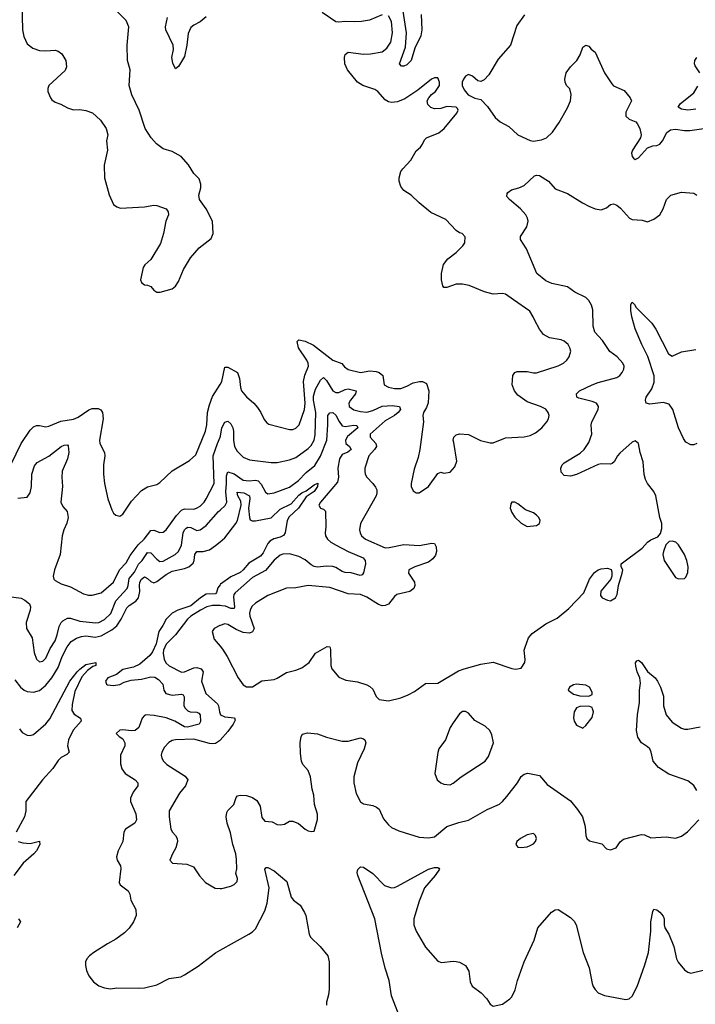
# Model space of a CAD drawing. Header units: inches. Extents: x 1694797 to 1849917, y 907313 to 1017959.
# Tile 505 of 656: x 1758701 to 1763079, y 995435 to 1001815. Entities that reach past the tile are written whole.
import ezdxf

# ---------------------------------------------------------------- set-up
doc = ezdxf.new("R2010")
doc.units = ezdxf.units.IN
doc.header["$MEASUREMENT"] = 0
for name, color, linetype in [('B7050', 7, 'Continuous'), ('B7060', 7, 'Continuous'), ('B7959', 7, 'Continuous'), ('B7969', 7, 'Continuous')]:
    doc.layers.add(name, color=color, linetype=linetype)

msp = doc.modelspace()

# ---------------------------------------------------------------- linework, layer by layer
at = {"layer": 'B7050', "color": 5}
for points, elevation in [([(1758714.4, 1001930), (1758718.4, 1001750), (1758726.9, 1001706.9), (1758750, 1001658.8), (1758786.8, 1001630), (1758830, 1001615.5), (1758870, 1001613), (1758930, 1001617.1), (1758950, 1001610.4), (1758974.4, 1001594.4), (1758999.3, 1001550), (1759003.8, 1001510), (1758994.9, 1001485.1), (1758890, 1001388.7), (1758883, 1001370), (1758882.4, 1001350), (1758900.4, 1001310), (1758910, 1001296.3), (1758930, 1001281.6), (1758968.5, 1001268.5), (1759010, 1001244.9), (1759050, 1001231), (1759090, 1001234), (1759130, 1001228), (1759172.3, 1001212.3), (1759225.2, 1001165.2), (1759261, 1001110), (1759271.3, 1001070), (1759262.8, 1001030), (1759270.8, 1000970), (1759248.2, 1000871.8), (1759251.7, 1000791.7), (1759281.3, 1000681.3), (1759310, 1000618.8), (1759330, 1000602.8), (1759353.7, 1000593.7), (1759510, 1000603.8), (1759570, 1000614), (1759590, 1000612.4), (1759650, 1000590.5), (1759663.8, 1000570), (1759664.4, 1000550), (1759648.2, 1000510), (1759633.1, 1000430), (1759614.1, 1000365.9), (1759550, 1000261.2), (1759512.8, 1000227.2), (1759502, 1000210), (1759484, 1000130), (1759490, 1000112), (1759510, 1000098), (1759530, 1000096), (1759550, 1000086), (1759570, 1000062.8), (1759590, 1000050.7), (1759610.6, 1000050.6), (1759690, 1000070.4), (1759710, 1000088.4), (1759730, 1000119.3), (1759762.7, 1000197.3), (1759807.5, 1000272.5), (1759863.7, 1000336.3), (1759942.4, 1000397.6), (1759954, 1000430), (1759949.6, 1000510), (1759910, 1000589), (1759865.2, 1000650), (1759862, 1000678), (1759874.6, 1000725.4), (1759875.3, 1000750), (1759863.2, 1000783.2), (1759830, 1000819), (1759795.1, 1000875.1), (1759747.9, 1000927.9), (1759690, 1000960.9), (1759630, 1000978), (1759586.6, 1001010), (1759553.2, 1001050), (1759514, 1001110), (1759475.1, 1001230), (1759428, 1001328), (1759409.8, 1001390), (1759417.2, 1001490), (1759398.7, 1001550), (1759398.5, 1001650), (1759408.8, 1001768.8), (1759390, 1001809.6), (1759329.9, 1001869.9)], 720), ([(1759910, 1001833.1), (1759870, 1001801.7), (1759830, 1001780.4), (1759810, 1001763.9), (1759793.1, 1001726.9), (1759784.6, 1001650), (1759770, 1001577.2), (1759730, 1001511.2), (1759710, 1001496.2), (1759693.9, 1001533.9), (1759686.6, 1001570), (1759697.1, 1001623), (1759694.7, 1001650), (1759648.6, 1001750), (1759646.1, 1001770), (1759659.1, 1001830)], 680)]:
    msp.add_lwpolyline(points, dxfattribs=dict(at, elevation=elevation))
at = {"layer": 'B7060', "color": 5}
for points, elevation in [([(1761302.4, 1001850), (1761306.2, 1001750), (1761299.6, 1001710), (1761260.8, 1001630), (1761237.7, 1001550), (1761210, 1001522.2), (1761190, 1001514.6), (1761174.3, 1001514.3), (1761162.7, 1001530), (1761202.2, 1001637.8), (1761208.6, 1001730), (1761186.7, 1001870)], 660), ([(1761050, 1001846.6), (1760966.8, 1001813.2), (1760916.3, 1001803.7), (1760870, 1001800.7), (1760810, 1001804), (1760770, 1001799.2), (1760750, 1001802.5), (1760662.2, 1001862.2)], 680), ([(1761901.8, 1000000), (1761850, 1000037), (1761830, 1000040.7), (1761770, 1000037.4), (1761712.3, 1000052.3), (1761613.4, 1000093.4), (1761570, 1000101.3), (1761530, 1000102), (1761470, 1000080.7), (1761450, 1000080.9), (1761442, 1000090), (1761435.1, 1000130), (1761434.7, 1000170), (1761447.8, 1000230), (1761474.5, 1000265.5), (1761530, 1000307.7), (1761573.2, 1000350), (1761585.2, 1000370), (1761588.7, 1000408.7), (1761568.9, 1000428.9), (1761550, 1000435.3), (1761529.5, 1000449.5), (1761461.5, 1000521.5), (1761366.2, 1000566.2), (1761290, 1000629.4), (1761238.9, 1000678.9), (1761190, 1000709), (1761170, 1000735.3), (1761160.7, 1000770), (1761160.7, 1000790), (1761170, 1000830.7), (1761182.9, 1000850), (1761235.6, 1000904.4), (1761270, 1000964.9), (1761299.3, 1000990), (1761311.8, 1001008.2), (1761323.9, 1001036.1), (1761337.2, 1001050), (1761417.2, 1001082.8), (1761451.8, 1001110), (1761533.2, 1001210), (1761542, 1001230), (1761539, 1001239), (1761528.7, 1001248.7), (1761470, 1001252.7), (1761430, 1001239.3), (1761390, 1001238), (1761365.4, 1001245.4), (1761346.3, 1001266.3), (1761341.2, 1001290), (1761352.3, 1001310), (1761369.7, 1001330.3), (1761396.2, 1001350), (1761420.5, 1001390), (1761421.3, 1001410), (1761410, 1001438), (1761390, 1001438.7), (1761370, 1001429.6), (1761280.7, 1001359.3), (1761197.6, 1001302.4), (1761150, 1001283.9), (1761110, 1001278.5), (1761090, 1001284), (1761070, 1001296.9), (1761021.3, 1001350), (1761003.3, 1001363.3), (1760923.6, 1001390), (1760890, 1001409.8), (1760824.6, 1001490), (1760808.4, 1001530), (1760805.8, 1001570), (1760809.8, 1001590), (1760830, 1001604.6), (1760930, 1001593), (1760973.3, 1001593.3), (1761050, 1001607.8), (1761081, 1001630), (1761106.5, 1001670), (1761117.1, 1001730), (1761110, 1001803.7), (1761090, 1001840.5)], 680), ([(1761972.8, 1001847.2), (1761922.6, 1001777.4), (1761880.9, 1001650), (1761801.2, 1001558.8), (1761741.4, 1001458.6), (1761710, 1001425.2), (1761690, 1001414), (1761670, 1001419), (1761635.3, 1001450), (1761610, 1001459.3), (1761590, 1001449.2), (1761576.3, 1001430), (1761568.4, 1001410), (1761568.2, 1001390), (1761581.3, 1001361.3), (1761607.9, 1001327.9), (1761650, 1001306), (1761690, 1001298), (1761733.3, 1001253.3), (1761781.4, 1001181.4), (1761814.1, 1001154.1), (1761870, 1001123.1), (1761930, 1001068.9), (1762010, 1001032), (1762030, 1001028.9), (1762082.8, 1001037.2), (1762115.1, 1001050), (1762153.3, 1001086.7), (1762196.2, 1001150), (1762250, 1001244), (1762269.6, 1001290), (1762274.5, 1001330), (1762266.6, 1001366.6), (1762245.2, 1001390), (1762236, 1001410), (1762232.7, 1001430), (1762241.2, 1001470), (1762269.3, 1001510), (1762311.8, 1001550), (1762332.3, 1001587.7), (1762350, 1001638), (1762370, 1001651), (1762390, 1001642.8), (1762404.2, 1001624.2), (1762430, 1001604), (1762490, 1001471), (1762539, 1001399), (1762550, 1001387.7), (1762617.5, 1001357.5), (1762658, 1001310), (1762664.7, 1001290), (1762630, 1001215.3), (1762628.2, 1001190), (1762650, 1001170.8), (1762692.8, 1001152.8), (1762703, 1001143), (1762720.5, 1001110), (1762728, 1001070), (1762723, 1001050), (1762672.2, 1000970), (1762666.3, 1000950), (1762669.1, 1000929.1), (1762678, 1000918), (1762690, 1000910.5), (1762710, 1000919.3), (1762770, 1000985.5), (1762802.9, 1000997.1), (1762830, 1000999.3), (1762850, 1001008.2), (1762867.6, 1001030), (1762895.2, 1001084.8), (1762917.6, 1001102.4), (1762950, 1001106.4), (1763010, 1001096.4), (1763043.3, 1001096.7), (1763150, 1001113)], 680), ([(1763107.8, 1001470), (1763077.3, 1001517.3), (1763073.5, 1001530), (1763076.5, 1001550), (1763089.3, 1001570.7)], 680), ([(1763083.4, 1001236.6), (1763030, 1001229.3), (1762990, 1001235.3), (1762969, 1001249), (1762982, 1001270), (1763070, 1001340.5), (1763095.7, 1001384.3)], 680), ([(1762385.9, 1000000), (1762370, 1000015), (1762298.4, 1000050), (1762250, 1000085.1), (1762150, 1000106.2), (1762110, 1000123), (1762052, 1000170), (1761984.5, 1000330), (1761946.6, 1000390), (1761946, 1000410), (1761987.5, 1000472.5), (1761995.1, 1000510), (1761992, 1000530), (1761980.9, 1000550), (1761947.3, 1000590), (1761874.5, 1000650), (1761858, 1000670), (1761859.3, 1000690), (1761864.2, 1000695.8), (1761888, 1000712), (1761935.2, 1000724.8), (1761970, 1000741.6), (1762036.1, 1000803.9), (1762050, 1000808.5), (1762070, 1000805.7), (1762128.2, 1000768.2), (1762170, 1000720.3), (1762250.7, 1000690), (1762348.1, 1000628.1), (1762390, 1000606.7), (1762430, 1000590.4), (1762470, 1000583), (1762504.4, 1000595.6), (1762530, 1000618.8), (1762550, 1000622), (1762570, 1000613.4), (1762594.4, 1000594.4), (1762652, 1000530), (1762670, 1000521), (1762735.3, 1000515.3), (1762770, 1000504.7), (1762810, 1000522.8), (1762850, 1000551), (1762871.6, 1000590), (1762892.3, 1000650), (1762921.2, 1000678.8), (1762990, 1000697.3), (1763070, 1000690.6), (1763090, 1000678.8)], 660)]:
    msp.add_lwpolyline(points, dxfattribs=dict(at, elevation=elevation))
at = {"layer": 'B7959', "color": 5}
for points, elevation in [([(1758644.9, 998935.1), (1758710.7, 999069.3), (1758770, 999154.9), (1758790, 999176.5), (1758810, 999184.9), (1758830, 999186.7), (1758870, 999177.8), (1758890, 999181.3), (1758966.9, 999213.1), (1759050, 999226.8), (1759080.5, 999239.5), (1759150, 999288.4), (1759170, 999296.3), (1759210, 999296.3), (1759226.6, 999286.6), (1759237.6, 999270), (1759242.9, 999230), (1759217.6, 999090), (1759220.5, 999070), (1759251.7, 999010), (1759253.4, 998990), (1759244.2, 998930), (1759244.2, 998870), (1759250.4, 998809.6), (1759273, 998710), (1759298.5, 998638.5), (1759310, 998618), (1759324.5, 998604.5), (1759350, 998598.8), (1759370, 998610.8), (1759425, 998695), (1759490, 998764.6), (1759530, 998788.9), (1759590, 998803.1), (1759610, 998815.8), (1759690, 998892), (1759801.8, 998958.2), (1759843.5, 998996.5), (1759905.2, 999150), (1759913, 999190), (1759918.7, 999270), (1759930, 999320.3), (1759950, 999373.4), (1760000, 999451.8)], 680), ([(1758690, 998714.3), (1758750, 998720.4), (1758769.8, 998750.2), (1758776.5, 998790), (1758780.3, 998870), (1758796.4, 998923.6), (1758813.8, 998946.2), (1758890, 998987.2), (1758969.8, 999050), (1758990, 999059.3), (1759010, 999059.5), (1759014.6, 999054.6), (1759020.2, 999010), (1759011.1, 998970), (1758976.6, 998890), (1758973.9, 998850), (1758978.7, 998790), (1758967.6, 998690), (1758980.3, 998660.3), (1759008.4, 998628.4), (1759014.3, 998590), (1759006.1, 998553.9), (1758986.8, 998510), (1758975.5, 998470), (1758963.2, 998350), (1758927.2, 998250), (1758918.4, 998210), (1758923, 998190), (1758930, 998182), (1758970, 998159.3), (1759030, 998140.3), (1759115.1, 998095.1), (1759147.1, 998087.1), (1759170, 998086.9), (1759230, 998101.5), (1759308.7, 998170), (1759347.1, 998250), (1759390, 998295.4), (1759416.4, 998343.6), (1759467.9, 998412.1), (1759507.2, 998450), (1759550, 998505.8), (1759570, 998507.2), (1759610, 998493), (1759630, 998495.2), (1759650.9, 998509.1), (1759717.7, 998602.3), (1759750, 998638.2), (1759770, 998645.2), (1759830, 998644.4), (1759847.3, 998650), (1759870, 998663.5), (1759895.4, 998690), (1759910, 998710.3), (1759961.2, 998810), (1759955.5, 998990), (1759981.9, 999070), (1760000, 999109.7)], 660), ([(1758630, 998078.6), (1758710, 998067.4), (1758734.4, 998054.4), (1758763.8, 998030), (1758770.1, 998010), (1758768.9, 997990), (1758744, 997910), (1758745.4, 997870), (1758781.3, 997810), (1758795.8, 997715.8), (1758810, 997671), (1758830, 997654), (1758850, 997658), (1758870, 997679.1), (1758899.4, 997740.6), (1758930, 997790.4), (1758944.8, 997830), (1758957, 997883), (1758970, 997908.8), (1758980.8, 997919.2), (1759010, 997936.9), (1759030, 997937.8), (1759090, 997918.1), (1759192.5, 997907.5), (1759214.7, 997910), (1759250, 997928.3), (1759292.5, 997967.5), (1759324.7, 998050), (1759396.9, 998130), (1759404.6, 998150), (1759410, 998194), (1759444.7, 998235.3), (1759470, 998287.4), (1759495.4, 998310), (1759530, 998362.4), (1759550, 998361.6), (1759590, 998319), (1759610, 998305.1), (1759630, 998307.8), (1759707.7, 998350), (1759731.2, 998370), (1759749.9, 998410.1), (1759761.3, 998490), (1759769.3, 998510.7), (1759779.8, 998520.2), (1759790, 998528), (1759810, 998524.6), (1759850, 998505.5), (1759870.4, 998509.6), (1759910, 998537.1), (1759990, 998628.4), (1760000, 998638)], 640), ([(1758670, 997538.6), (1758706.6, 997490), (1758730.3, 997470), (1758750, 997462.8), (1758790, 997458.4), (1758830, 997469), (1758870, 997502.6), (1758910, 997550.1), (1758950, 997616.8), (1758976.1, 997690), (1759007.7, 997752.3), (1759034.7, 997785.3), (1759070, 997808.8), (1759101.1, 997818.9), (1759130, 997822.3), (1759190, 997814.6), (1759230, 997823.9), (1759298.3, 997861.7), (1759330, 997888.4), (1759358.8, 997930), (1759394.6, 998005.4), (1759410, 998020.4), (1759452.8, 998047.2), (1759470.9, 998069.1), (1759478.9, 998110), (1759476.9, 998150), (1759480.4, 998170), (1759490.8, 998190), (1759510, 998204.6), (1759530, 998194.5), (1759550, 998174), (1759570, 998167.3), (1759590, 998174.6), (1759650, 998221), (1759690, 998242.5), (1759770, 998259.6), (1759796.8, 998270), (1759825.2, 998294.8), (1759831.9, 998310), (1759835.4, 998350), (1759849.8, 998370), (1759890, 998368.4), (1759930, 998380.5), (1759970, 998407.2), (1760000, 998432.3)], 620), ([(1760000, 998153.5), (1759985.6, 998134.4), (1759977.1, 998102.9), (1759970, 998094.8), (1759910, 998092.8), (1759872.3, 998070), (1759810, 998018.2), (1759725, 997990), (1759689.5, 997970), (1759649.2, 997930), (1759629.7, 997890), (1759602.8, 997850), (1759584.7, 997770), (1759561.5, 997718.5), (1759544.5, 997695.5), (1759480, 997640), (1759439.1, 997620.9), (1759370, 997604.1), (1759328.4, 997571.6), (1759272.7, 997550), (1759257, 997530), (1759264.2, 997510), (1759270, 997506.3), (1759310, 997501), (1759350, 997508.1), (1759378.2, 997521.8), (1759424.3, 997535.7), (1759490, 997541.9), (1759550, 997558.1), (1759575.9, 997555.9), (1759600.1, 997540.1), (1759628.2, 997510), (1759634.8, 997470), (1759648.4, 997448.4), (1759690, 997438), (1759750, 997444), (1759759.6, 997439.6), (1759767.8, 997427.8), (1759765.5, 997370), (1759773.2, 997353.2), (1759790, 997336.2), (1759805.7, 997330), (1759848.3, 997328.3), (1759861.3, 997321.3), (1759870.6, 997310), (1759873, 997267), (1759863.1, 997250), (1759789.4, 997230.6), (1759770, 997233.2), (1759706.9, 997270), (1759651.3, 997291.3), (1759572.8, 997307.2), (1759518.8, 997310), (1759510, 997307.2), (1759494.7, 997290), (1759473.9, 997230), (1759450.1, 997209.9), (1759426.5, 997206.5), (1759370, 997214.4), (1759350, 997211.7), (1759326.4, 997190), (1759345.5, 997170), (1759370, 997155.3), (1759383, 997130), (1759382.7, 997110), (1759354.8, 997050), (1759353.4, 996993.4), (1759361.9, 996961.8), (1759383.7, 996930), (1759448.9, 996888.9), (1759466, 996870), (1759466.9, 996850), (1759435.8, 996810), (1759419.7, 996770), (1759419.2, 996750), (1759452.6, 996670), (1759457.8, 996630), (1759447.2, 996610), (1759385.7, 996570), (1759375.3, 996550), (1759370.4, 996490), (1759338.4, 996430), (1759328.4, 996390), (1759333, 996370), (1759353.3, 996333.3), (1759356.2, 996316.2), (1759345.4, 996225.4), (1759352, 996210), (1759403.1, 996170), (1759414.9, 996150), (1759420.5, 996110), (1759454.4, 996050), (1759455.8, 996010), (1759439.3, 995970), (1759410, 995929.6), (1759380.8, 995899.2), (1759323.6, 995856.4), (1759270, 995827.4), (1759182.4, 995770), (1759154.4, 995750), (1759135.8, 995730), (1759128.5, 995710), (1759127.3, 995687.3), (1759134.7, 995654.7), (1759150, 995620.7), (1759179.9, 995579.9), (1759214.9, 995554.9), (1759250, 995541.1), (1759290, 995536.5), (1759330, 995541.3), (1759470, 995539), (1759510, 995542.6), (1759590, 995561.3), (1759670, 995601.7), (1759746.1, 995613.9), (1759770, 995625.3), (1759856.6, 995683.4), (1759970, 995768.8), (1760000, 995785.6)], 620), ([(1760000, 998018.5), (1759950, 998019.2), (1759914.6, 998010), (1759872.3, 997990), (1759810.2, 997950), (1759788.1, 997930), (1759710.9, 997829.1), (1759650, 997768.2), (1759632.7, 997730), (1759630.1, 997710), (1759637.8, 997670), (1759650, 997646.3), (1759670, 997628.3), (1759750, 997587.3), (1759770, 997588.6), (1759830, 997615.7), (1759850, 997617.7), (1759877.6, 997610), (1759889.2, 997590), (1759879.5, 997530), (1759908.1, 997450), (1759982.1, 997382.1), (1759989.6, 997369.6), (1759994.8, 997330), (1760000, 997316.9)], 640), ([(1760000, 997890.8), (1759997.3, 997890), (1759962, 997870), (1759948, 997850), (1759961.4, 997801.4), (1760000, 997755)], 660), ([(1758699.5, 997219.5), (1758717.2, 997197.2), (1758750, 997179.3), (1758770, 997176.6), (1758790, 997183), (1758870, 997253.2), (1758895.6, 997284.4), (1759026.1, 997530), (1759073.8, 997590), (1759090, 997607.6), (1759130, 997636.8), (1759194, 997650), (1759195.5, 997630), (1759175.4, 997624.6), (1759140.9, 997599.1), (1759102.8, 997557.2), (1759058.1, 997461.9), (1759041, 997379), (1759039.8, 997339.8), (1759054.6, 997314.6), (1759096.1, 997290), (1759099.8, 997270), (1759047.8, 997212.2), (1759017, 997150), (1759011, 997111), (1759021.6, 997070), (1759006.9, 997053.1), (1758970, 997034), (1758950, 997015.2), (1758916.9, 996963.1), (1758849.7, 996890.3), (1758740.8, 996750), (1758740.2, 996690), (1758733.2, 996650), (1758679.1, 996550)], 580), ([(1760000, 997147.4), (1759996.5, 997143.5), (1759970, 997126.1), (1759950, 997122.4), (1759930, 997125.7), (1759830, 997153.4), (1759710, 997148.5), (1759690, 997144), (1759668.3, 997131.7), (1759639.5, 997100.5), (1759621.7, 997070), (1759617.4, 997050), (1759621.1, 997030), (1759634, 997010), (1759655.5, 996990), (1759773.8, 996913.8), (1759790.8, 996890), (1759775.5, 996850), (1759736, 996804), (1759670.4, 996690), (1759670.3, 996650.3), (1759681.3, 996570), (1759690.3, 996550.3), (1759710.4, 996530), (1759720.5, 996510), (1759723.8, 996490), (1759713.7, 996450), (1759690.4, 996410), (1759674, 996370), (1759692, 996350), (1759783.1, 996343.1), (1759826.7, 996326.7), (1759867.3, 996267.3), (1759905.1, 996225.1), (1759968.3, 996188.3), (1760000, 996186.2)], 640), ([(1758690.7, 996490), (1758721.4, 996481.4), (1758770, 996478.2), (1758830, 996492.2), (1758832.4, 996470), (1758811, 996430), (1758793.7, 996410), (1758723.8, 996350), (1758662.6, 996270)], 580), ([(1758694, 995990), (1758707, 995970), (1758685.6, 995930)], 580)]:
    msp.add_lwpolyline(points, dxfattribs=dict(at, elevation=elevation))
at = {"layer": 'B7969', "color": 5}
for points, elevation in [([(1760000, 999451.8), (1760011.6, 999470), (1760030, 999562.8), (1760050, 999564.9), (1760111.7, 999530), (1760126, 999490), (1760131.1, 999431.1), (1760139.1, 999410), (1760170, 999371.8), (1760218.4, 999330), (1760242.4, 999302.4), (1760264.2, 999270), (1760284.5, 999224.5), (1760302.4, 999202.4), (1760314.6, 999194.6), (1760450, 999159.7), (1760470, 999159.7), (1760490, 999168.4), (1760511.1, 999190), (1760547.6, 999290), (1760549.9, 999330), (1760540.4, 999470), (1760548.6, 999511.4), (1760573.2, 999570), (1760571, 999590), (1760561.8, 999610), (1760507.7, 999690), (1760499.8, 999730), (1760510, 999740.2), (1760550, 999731.3), (1760605.5, 999705.5), (1760730, 999610.2), (1760788.4, 999588.4), (1760805.3, 999565.3), (1760828.7, 999548.7), (1760910, 999530.1), (1760970, 999539.5), (1761010, 999536.4), (1761030.3, 999530), (1761053.2, 999510), (1761063.8, 999450), (1761090, 999435.3), (1761130, 999426), (1761170, 999426.4), (1761210, 999439.8), (1761250, 999462), (1761291.3, 999471.3), (1761311.4, 999471.4), (1761337.5, 999457.5), (1761352.7, 999410), (1761347.7, 999332.3), (1761338.2, 999301.8), (1761318, 999270), (1761314, 999250), (1761318, 999210), (1761294, 999030), (1761282.3, 998977.7), (1761256.7, 998903.3), (1761237.3, 998810), (1761238.3, 998790), (1761250, 998762), (1761270, 998750.6), (1761290, 998750.6), (1761350, 998790.5), (1761410, 998874.8), (1761430, 998884), (1761450, 998877.3), (1761490, 998882.8), (1761521.3, 998918.7), (1761533.8, 998953.8), (1761515.1, 999075.1), (1761509.2, 999090.8), (1761515.3, 999110), (1761530, 999124.7), (1761550, 999131), (1761610, 999126.8), (1761687.9, 999087.9), (1761750, 999073), (1761770, 999073), (1761850, 999106.7), (1761970, 999111.7), (1762010, 999122), (1762042.5, 999137.5), (1762084.5, 999170), (1762117, 999210), (1762127, 999230), (1762132.3, 999250), (1762126.6, 999270), (1762110, 999291.6), (1762076, 999310), (1761990, 999338.7), (1761930, 999381.6), (1761908, 999410), (1761891.5, 999450), (1761897, 999510), (1761909.7, 999530.3), (1761924.7, 999535.3), (1761990, 999536.3), (1762030, 999526.4), (1762050, 999527), (1762190, 999572.7), (1762225.2, 999590), (1762246.6, 999610), (1762262, 999630), (1762272.1, 999667.9), (1762266.6, 999690), (1762255.1, 999710), (1762230, 999732.3), (1762210, 999742), (1762133.8, 999753.8), (1762094.8, 999774.8), (1762069.2, 999810), (1762036, 999870), (1762029.4, 999890), (1762005.8, 999925.8), (1761901.8, 1000000)], 680), ([(1760000, 997755), (1760015.9, 997735.9), (1760045.7, 997690), (1760116, 997550), (1760150, 997505.5), (1760170, 997493), (1760210, 997493.4), (1760270, 997530.5), (1760350, 997540.7), (1760370, 997547.7), (1760430, 997585.3), (1760490, 997599.5), (1760530, 997614.9), (1760576, 997650), (1760619, 997710), (1760694.4, 997754.4), (1760710, 997751.3), (1760715.2, 997735.2), (1760717.3, 997630), (1760722.8, 997610), (1760770, 997554.8), (1760814.6, 997534.6), (1760890, 997523.8), (1760950, 997506), (1760970, 997495.5), (1760990, 997476.3), (1761010.4, 997430), (1761030, 997410.4), (1761090, 997402.6), (1761170, 997421), (1761219.1, 997440.9), (1761258.4, 997461.6), (1761330, 997513.4), (1761410, 997517.1), (1761544.9, 997595.1), (1761582, 997610), (1761690, 997639.5), (1761770, 997653), (1761890, 997610.4), (1761913, 997607), (1761950, 997614), (1761974, 997650), (1761976.2, 997670), (1761969.6, 997729.6), (1761975.6, 997750), (1761998, 997810), (1762021, 997839), (1762110, 997900.5), (1762183.3, 997936.7), (1762259.2, 998000.8), (1762357.4, 998102.6), (1762394, 998190), (1762426.2, 998233.8), (1762450, 998250.7), (1762470, 998258), (1762510, 998262), (1762533.4, 998253.4), (1762537.3, 998237.3), (1762537.3, 998210), (1762530.8, 998190), (1762467.1, 998112.9), (1762464.4, 998084.4), (1762474.8, 998070), (1762510, 998053), (1762530, 998050.5), (1762562.7, 998070), (1762573.6, 998090), (1762581.6, 998150), (1762606, 998230), (1762609, 998250), (1762599, 998270), (1762599, 998290), (1762734, 998390), (1762769.2, 998430), (1762790, 998446), (1762836.5, 998463.5), (1762853.2, 998486.8), (1762861.2, 998518.8), (1762862, 998550), (1762849.6, 998590), (1762822.5, 998730), (1762810, 998758.7), (1762770, 998809.6), (1762755.7, 998835.7), (1762748, 998868), (1762740.3, 998950), (1762721, 999010), (1762711.1, 999070), (1762690, 999087.3), (1762670, 999078.7), (1762590, 999005.6), (1762575.8, 998990), (1762554, 998950), (1762540.5, 998939.5), (1762530, 998935.1), (1762470, 998938), (1762450, 998934.2), (1762310, 998868.7), (1762270, 998858), (1762230, 998862.9), (1762210, 998884), (1762208.2, 998910), (1762216.9, 998930), (1762230, 998944.4), (1762332.6, 999007.4), (1762358, 999030), (1762390, 999075.3), (1762408.2, 999130), (1762404.8, 999190), (1762408.2, 999210), (1762449.8, 999290), (1762452.8, 999310), (1762438, 999330), (1762410, 999342.3), (1762323.7, 999363.7), (1762312, 999370), (1762309.6, 999390), (1762329.6, 999410), (1762409.9, 999450.1), (1762450, 999465.1), (1762570, 999496.5), (1762589.8, 999510.2), (1762606, 999530), (1762615.8, 999550), (1762617.3, 999570), (1762609.7, 999590), (1762573.1, 999630), (1762526.1, 999666.1), (1762476.8, 999736.8), (1762428.7, 999790), (1762416.6, 999830), (1762415.5, 999935.5), (1762406, 999966), (1762390, 999996.1), (1762385.9, 1000000)], 660), ([(1763090, 999069.6), (1763070, 999061.6), (1763050, 999060.7), (1763018.4, 999078.4), (1763002.6, 999102.6), (1762970.9, 999170.9), (1762932.8, 999290), (1762910, 999323), (1762870, 999335.1), (1762783.9, 999323.9), (1762760.9, 999330), (1762756.9, 999350), (1762761.1, 999370), (1762796.4, 999423.6), (1762813, 999467), (1762811.8, 999508.2), (1762772, 999632), (1762732.4, 999710), (1762690, 999812.7), (1762668.4, 999890), (1762662.4, 999930), (1762660.9, 999970), (1762670, 999986), (1762686, 999970), (1762696, 999950), (1762798.4, 999850), (1762824.4, 999810), (1762906.4, 999650), (1762930, 999634.8), (1762990, 999664), (1763082.3, 999677.7)], 640), ([(1760000, 999109.7), (1760003.2, 999116.8), (1760011.7, 999170), (1760030, 999206.4), (1760050, 999214), (1760070, 999197.1), (1760082.6, 999170), (1760086.3, 999150), (1760086.8, 999090), (1760092.9, 999050), (1760110, 999020.2), (1760150, 998979.7), (1760190, 998963.5), (1760330, 998946), (1760370, 998946.9), (1760450, 998964.2), (1760490, 998978.9), (1760570, 999036.5), (1760590, 999057.2), (1760609.9, 999090), (1760615.5, 999124.5), (1760620.5, 999270), (1760604.2, 999350), (1760604.4, 999375.6), (1760618.4, 999421.6), (1760650, 999479.6), (1760670, 999497.3), (1760690, 999478.3), (1760730, 999410.2), (1760750, 999398.9), (1760770, 999400.5), (1760810, 999418.9), (1760830, 999423.1), (1760880.9, 999410), (1760877.3, 999390), (1760844.4, 999350), (1760834.4, 999330), (1760835.8, 999310), (1760866.8, 999286.8), (1760910, 999276.4), (1760950, 999273.3), (1760990, 999284.1), (1761050, 999310.6), (1761115.4, 999315.4), (1761163, 999310), (1761168, 999290), (1761154.2, 999270), (1761129.2, 999250), (1761070, 999215.1), (1760971.8, 999130), (1760972.9, 999110), (1761008.3, 999070), (1761013.8, 999050), (1761001.3, 999030), (1760962.8, 998990), (1760937.4, 998910), (1760937, 998890), (1760940.4, 998870), (1760950.3, 998850.3), (1760990, 998810.5), (1761006.7, 998786.7), (1761014.9, 998770), (1761014.3, 998750), (1761010.2, 998730), (1760910.3, 998550), (1760902.7, 998510), (1760906.5, 998490), (1760916.9, 998470), (1760941.1, 998450), (1761070, 998393.2), (1761094.4, 998394.4), (1761190, 998414.7), (1761292.5, 998407.5), (1761370, 998423.2), (1761390, 998420.4), (1761399.4, 998399.4), (1761401.6, 998370), (1761394.9, 998345.1), (1761378.6, 998321.4), (1761350, 998299.5), (1761262, 998270), (1761223, 998250), (1761221.3, 998230), (1761259.1, 998170), (1761262.6, 998150), (1761255.5, 998130), (1761228.4, 998110), (1761146, 998090), (1761130, 998078.2), (1761090, 998028.9), (1761070, 998019.1), (1761050, 998018.1), (1761025.5, 998025.5), (1760950, 998074), (1760910.3, 998089.7), (1760830, 998095.6), (1760710, 998135.5), (1760571.4, 998148.6), (1760490, 998133), (1760430, 998131.3), (1760310, 998083.5), (1760230, 998034.2), (1760206.4, 998013.6), (1760194.2, 997990), (1760190.9, 997970), (1760192.8, 997950), (1760220.2, 997870), (1760210, 997848), (1760190, 997841), (1760150, 997845.2), (1760103.5, 997863.5), (1760050, 997896.1), (1760030, 997899.7), (1760000, 997890.8)], 660), ([(1760000, 998638), (1760031.5, 998668.5), (1760042.9, 998690), (1760036.6, 998756.6), (1760041.9, 998810), (1760041, 998859), (1760050, 998886.3), (1760090, 998872), (1760150, 998832.5), (1760188.3, 998828.3), (1760230, 998832.3), (1760246.5, 998826.5), (1760266.2, 998806.2), (1760294.4, 998754.4), (1760310, 998743.2), (1760350, 998750.2), (1760450, 998787.2), (1760508.4, 998830), (1760558, 998882), (1760613.6, 998926.4), (1760650, 998986.7), (1760690.6, 999090), (1760698.7, 999190), (1760697.7, 999250), (1760710, 999268.9), (1760730, 999269.5), (1760750, 999253.4), (1760770.7, 999210.7), (1760790, 999184.1), (1760810, 999178.3), (1760867.1, 999187.1), (1760885.9, 999185.9), (1760891.8, 999170), (1760826.1, 999113.9), (1760812, 999090), (1760813.8, 999070), (1760837.5, 999050), (1760848.2, 999030), (1760827.1, 999012.9), (1760790, 998997), (1760772.9, 998970), (1760763, 998910), (1760766.4, 998850), (1760760.9, 998819.1), (1760650.2, 998690), (1760640.3, 998670), (1760650.3, 998650.3), (1760670, 998643.7), (1760681.7, 998630), (1760684.8, 998530), (1760680.2, 998490), (1760682.7, 998470), (1760695.2, 998450), (1760717.8, 998430), (1760752.4, 998410), (1760830, 998369.6), (1760927.3, 998327.3), (1760940.8, 998310), (1760942.7, 998290), (1760928.7, 998231.3), (1760921.3, 998218.7), (1760907.2, 998212.8), (1760850, 998231.9), (1760810, 998233.4), (1760790, 998240.6), (1760750, 998266), (1760730, 998272), (1760690, 998274.6), (1760630, 998267.6), (1760610, 998271.5), (1760590, 998282.2), (1760550, 998315.8), (1760510, 998337.5), (1760450, 998353.9), (1760407.3, 998352.7), (1760390, 998345.3), (1760350, 998314), (1760293.4, 998246.6), (1760210, 998201.6), (1760097.5, 998102.5), (1760089.1, 998090.9), (1760086.7, 998073.3), (1760093, 998010), (1760090, 998000.5), (1760070, 997999.9), (1760034.1, 998014.1), (1760010, 998018.3), (1760000, 998018.5)], 640), ([(1760000, 998432.3), (1760030, 998457.5), (1760101.5, 998550), (1760112.3, 998570), (1760137.1, 998670), (1760134.8, 998694.8), (1760113.7, 998730), (1760110, 998752.8), (1760154.4, 998750), (1760190.4, 998730.4), (1760193.2, 998710), (1760184, 998650), (1760190.1, 998590.1), (1760195.6, 998575.6), (1760207.1, 998567.1), (1760228.2, 998568.2), (1760331.4, 998588.6), (1760390, 998643.5), (1760461, 998679), (1760510, 998735.4), (1760529.1, 998750), (1760558.4, 998761.6), (1760610, 998801.8), (1760632.8, 998812.8), (1760631.9, 998790), (1760610, 998758.5), (1760556.4, 998723.6), (1760508.3, 998650), (1760446.9, 998593.1), (1760434.7, 998570), (1760421.7, 998490), (1760410, 998473.9), (1760390, 998462.2), (1760347.9, 998452.1), (1760322.9, 998437.1), (1760310, 998421.9), (1760278.9, 998361.1), (1760261, 998339), (1760186, 998294), (1760150, 998249.9), (1760130, 998233), (1760070, 998204.9), (1760002.8, 998157.2), (1760000, 998153.5)], 620), ([(1763090, 996820.4), (1763070, 996853.3), (1763030, 996883.2), (1762907.2, 996927.2), (1762840.5, 996970), (1762806.9, 997010), (1762793.6, 997070), (1762784.4, 997090), (1762770, 997104.4), (1762729.9, 997129.9), (1762706.1, 997166.1), (1762698.6, 997210), (1762705, 997310), (1762718.3, 997390), (1762718.5, 997470), (1762724.8, 997515.2), (1762718.8, 997550), (1762702.3, 997590), (1762694.7, 997625.3), (1762691.9, 997648.1), (1762699.3, 997660.7), (1762710, 997665.5), (1762730, 997650.4), (1762770, 997591.8), (1762818.3, 997550), (1762834.7, 997530), (1762853.8, 997490), (1762872.6, 997432.6), (1762872.7, 997370), (1762890, 997310.7), (1762930, 997263), (1762990, 997224), (1763010, 997217.3), (1763030, 997217.3), (1763110, 997233.4)], 640), ([(1760000, 997316.9), (1760002.7, 997310), (1760030, 997298.4), (1760092.4, 997292.4), (1760096.5, 997276.5), (1760085.1, 997250), (1760050, 997202.2), (1760000, 997147.4)], 640), ([(1760000, 996186.2), (1760010, 996185.5), (1760070, 996200.4), (1760090, 996210.7), (1760109.3, 996230), (1760112.3, 996250), (1760102.7, 996282.7), (1760107.3, 996312.7), (1760106, 996374), (1760101.6, 996410), (1760082.3, 996470), (1760067.2, 996547.2), (1760046, 996610), (1760038.5, 996650), (1760042.7, 996677.3), (1760050, 996690.6), (1760089.4, 996730), (1760103.7, 996776.3), (1760112.9, 996787.1), (1760129.2, 996790.8), (1760170, 996787.7), (1760210, 996774.8), (1760236.7, 996756.7), (1760258.4, 996718.4), (1760270, 996644.7), (1760290, 996621), (1760337.3, 996617.3), (1760370, 996601), (1760390, 996598.8), (1760417, 996603), (1760450, 996621), (1760470, 996621), (1760507.5, 996607.5), (1760551, 996570), (1760570, 996559.1), (1760590, 996554), (1760610, 996558), (1760630, 996632), (1760630, 996668), (1760612.3, 996730), (1760607.8, 996790), (1760595.3, 996830), (1760586.3, 996910), (1760570, 996949.3), (1760535.6, 996990), (1760527.6, 997010), (1760520.1, 997060.1), (1760518.9, 997130), (1760524.2, 997170), (1760534.7, 997185.3), (1760566.6, 997193.4), (1760630, 997188.1), (1760690, 997166.7), (1760790, 997140.9), (1760830, 997140.9), (1760910, 997161.1), (1760930, 997156.4), (1760938, 997150), (1760943.1, 997130), (1760933.8, 997090), (1760890, 997000.9), (1760866.7, 996910), (1760866.7, 996870), (1760882.2, 996802.2), (1760910, 996747.7), (1760930, 996734.9), (1760990, 996723), (1761013.4, 996713.4), (1761030, 996699.1), (1761057.7, 996637.7), (1761090, 996597.3), (1761110, 996580.7), (1761158.4, 996558.4), (1761290, 996517.7), (1761350, 996513.4), (1761390, 996521.1), (1761470, 996587.7), (1761546.1, 996613.9), (1761610, 996629.2), (1761730, 996696.9), (1761810, 996732.9), (1761830.6, 996749.4), (1761858.3, 996781.7), (1761927.3, 996870), (1761950, 996910.4), (1761970, 996927), (1761993, 996933), (1762070, 996918.8), (1762119, 996859), (1762270, 996754), (1762316.7, 996696.7), (1762347.3, 996650), (1762366.4, 996586.4), (1762370.3, 996530), (1762375.8, 996510), (1762394.4, 996494.4), (1762474.3, 996474.3), (1762503.1, 996443.1), (1762530, 996437), (1762566, 996450), (1762591.2, 996488.8), (1762613.6, 996506.4), (1762730, 996534.9), (1762750, 996533.1), (1762790, 996514.9), (1762890, 996520.3), (1762950, 996512.2), (1762990, 996524.4), (1763027.7, 996552.3), (1763101.3, 996630)], 640), ([(1760000, 995785.6), (1760186, 995890), (1760210, 995904.4), (1760230, 995923.8), (1760290, 996040.3), (1760304.5, 996090), (1760318.7, 996190), (1760288.6, 996311.4), (1760299.3, 996320.7), (1760310, 996322), (1760350, 996300.7), (1760431.5, 996231.5), (1760459.6, 996130), (1760474.9, 996110), (1760517.8, 996077.8), (1760547.2, 996030), (1760554.9, 996010), (1760577.1, 995890), (1760585.5, 995870), (1760648, 995810), (1760697.1, 995750), (1760707.2, 995710), (1760706.9, 995533.1), (1760702.3, 995497.7), (1760688.4, 995450), (1760688.2, 995430)], 620), ([(1761178.3, 995318.3), (1761109.8, 995490), (1761094.7, 995590), (1761069.3, 995669.3), (1761046.6, 995766.6), (1761001.5, 995990), (1760891.7, 996270), (1760887.5, 996290), (1760891.9, 996308.1), (1760910, 996325.4), (1760930, 996323.5), (1760990, 996282.9), (1761064.6, 996204.6), (1761110, 996190.2), (1761130, 996192.2), (1761150, 996200.7), (1761349.5, 996310), (1761390, 996321.1), (1761410, 996322), (1761417, 996317), (1761422, 996310), (1761393.2, 996270), (1761324.9, 996190), (1761290, 996102.7), (1761254.4, 995990), (1761255.8, 995950), (1761269.3, 995910), (1761330, 995804.6), (1761410, 995714), (1761433.4, 995706.6), (1761510, 995714.9), (1761530, 995712.7), (1761550, 995707.7), (1761590, 995686.8), (1761610.6, 995650), (1761621.1, 995581.1), (1761633.2, 995553.2), (1761690.8, 995510), (1761727.3, 995470), (1761750, 995436), (1761770, 995424), (1761830, 995437.1), (1761878, 995470), (1761890, 995484), (1761911.8, 995530), (1761927, 995590), (1761969.7, 995710), (1762034, 995850), (1762059.3, 995930), (1762147.3, 996032.7), (1762170, 996048), (1762190, 996050.5), (1762270, 995997.3), (1762293.5, 995973.5), (1762308, 995950), (1762351.5, 995771.5), (1762391.1, 995671.1), (1762410, 995571), (1762417, 995550), (1762430, 995530.5), (1762450.3, 995510.3), (1762490, 995492), (1762630, 995467.3), (1762650, 995470.8), (1762670, 995487.3), (1762702, 995550), (1762752.6, 995690), (1762774.8, 995770), (1762790.9, 995910), (1762791.1, 995970), (1762804.1, 996035.9), (1762810, 996051.3), (1762830, 996047.3), (1762850, 996033.4), (1762870, 996007.3), (1762876.9, 995990), (1762876.5, 995950), (1762881.5, 995930), (1762908, 995890), (1762938.9, 995810), (1762957.6, 995730), (1762968.9, 995708.9), (1763010, 995658.8), (1763030, 995642.8), (1763050, 995636.3), (1763130, 995655.5)], 620)]:
    msp.add_lwpolyline(points, dxfattribs=dict(at, elevation=elevation))
for points, elevation in [([(1761910, 998688.7), (1761890, 998688), (1761882.8, 998677.2), (1761878.8, 998650), (1761890, 998622), (1761910, 998591.3), (1761950, 998552), (1761990, 998531.3), (1762050, 998538), (1762068.9, 998551.1), (1762074, 998570), (1762065.2, 998590), (1762050, 998605.2), (1762030, 998619.3), (1761979.3, 998639.3), (1761930, 998679)], 680), ([(1762930, 998436), (1762910, 998433.2), (1762888, 998412), (1762873, 998370), (1762868.4, 998350), (1762877.1, 998310), (1762950, 998201), (1762970, 998191.3), (1763010, 998194), (1763018, 998202), (1763030, 998234), (1763033.2, 998270), (1763025.2, 998310), (1763009.5, 998349.5), (1762970, 998413.2), (1762953.2, 998430)], 660), ([(1762310, 997509.2), (1762290, 997505.2), (1762264.7, 997490), (1762256, 997470), (1762290, 997444), (1762330, 997434.8), (1762389.1, 997430.9), (1762410, 997442), (1762410, 997458), (1762392.7, 997490), (1762370, 997502.7)], 660), ([(1762390, 997368), (1762330, 997365.2), (1762310, 997357.2), (1762294, 997330), (1762290.7, 997290.7), (1762294.8, 997270), (1762310, 997244.7), (1762350, 997224.7), (1762370, 997242), (1762410, 997294), (1762419, 997330), (1762414, 997350), (1762410, 997358)], 660), ([(1761590, 997333.3), (1761570, 997333), (1761550, 997317), (1761510, 997259.3), (1761490.5, 997230), (1761460.7, 997150), (1761418, 997090), (1761410, 997066), (1761390.6, 996930), (1761405.5, 996890), (1761430, 996870.6), (1761450, 996862.4), (1761490, 996858.4), (1761510, 996868.2), (1761562, 996910), (1761716.9, 997010), (1761739.5, 997040.5), (1761770.8, 997130), (1761761, 997181), (1761747, 997210), (1761716.6, 997236.6), (1761650, 997275.3), (1761610, 997322.7)], 660), ([(1762030, 996541.2), (1761990, 996533.3), (1761945.5, 996510), (1761923, 996490), (1761916.3, 996470), (1761930, 996454), (1761950, 996450.4), (1761990, 996456.4), (1762010, 996464.4), (1762030, 996474.8), (1762042.7, 996490), (1762049.3, 996510), (1762044, 996530)], 640)]:
    msp.add_lwpolyline(points, close=True, dxfattribs=dict(at, elevation=elevation))

doc.saveas('drawing.dxf')
